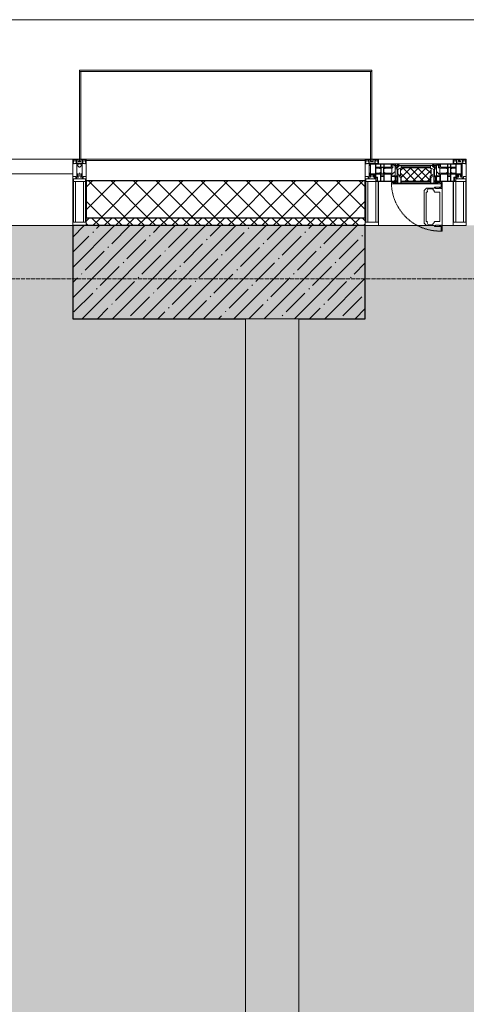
# Model space of a CAD drawing. Header units: millimetres. Extents: x -535184 to 178656, y -69521 to 68256.
# Tile 370 of 460: x -183803 to -182123, y 52742 to 56447. Entities that reach past the tile are written whole.
import ezdxf

# ---------------------------------------------------------------- set-up
doc = ezdxf.new("R2010")
doc.units = ezdxf.units.MM
doc.linetypes.add('-D1-02х01', pattern=[3, 2, -1])
doc.linetypes.add('-D1d1-15x02', pattern=[19, 15, -2, 0, -2])
for name, color, linetype, lineweight in [('_0', 7, 'Continuous', 13), ('A-COLS', 7, 'Continuous', 5), ('A-DETL-GENF', 7, 'Continuous', 5), ('A-GLAZ', 7, 'Continuous', 5), ('A-GLAZ-CURT', 8, 'Continuous', 5), ('A-GLAZ-CWMG', 8, 'Continuous', 5), ('A-WALL', 7, 'Continuous', 5), ('A-WALL-FNSH', 8, 'Continuous', 5), ('I-WALL', 7, 'Continuous', 5), ('S-COLS', 7, 'Continuous', 5), ('S-GRID', 7, 'Continuous', 5), ('Ограждение', 7, 'Continuous', 5), ('Поручни', 7, 'Continuous', 5)]:
    doc.layers.add(name, color=color, linetype=linetype, lineweight=lineweight)

# ---------------------------------------------------------------- blocks, each defined once
blk = doc.blocks.new('Rectangular Mullion - 50Wx250H-V1-50_AS_M_L11')
at = {"layer": 'A-DETL-GENF'}
for p, q in [((-25, 84), (-25, 250)), ((-25, 250), (0, 250)), ((-23, 237.3), (0, 237.3)), ((-23, 237.3), (-23, 84)), ((-14.9, 84), (-14.9, 237.3)), ((25, 250), (0, 250)), ((23, 237.3), (0, 237.3)), ((14.9, 84), (14.9, 237.3)), ((23, 237.3), (23, 73.6)), ((25, 65.2), (25, 250)), ((0, 84), (-15, 84)), ((0, 84), (23, 84)), ((-0.5, 73.6), (-15, 73.6)), ((-10, 71.3), (-12, 71.3)), ((-10, 57.4), (-10, 71.3)), ((-7, 65.2), (-5.9, 67.3)), ((-7, 65.2), (-7, 57)), ((-4.1, 67.3), (-5.9, 67.3)), ((-4.1, 67.3), (-2.9, 65.1)), ((-2.9, 65.1), (-2.9, 57)), ((0.5, 73.6), (23, 73.6)), ((4.1, 67.3), (2.9, 65.1)), ((2.9, 65.1), (2.9, 57)), ((4.1, 67.3), (5.9, 67.3)), ((7, 65.2), (5.9, 67.3)), ((7, 65.2), (7, 54.7)), ((8.7, 53), (7, 54.7)), ((8.7, 53), (10, 53)), ((10, 71.3), (14, 71.3)), ((10, 53), (10, 71.3)), ((10, 53), (10, 17)), ((14, 71.3), (14, 65.2)), ((14, 65.2), (25, 65.2)), ((-23.8, 14.6), (-25, 14.2)), ((-25, 0), (-25, 14.2)), ((-23.8, 17), (-23.8, 14.6)), ((-22.5, 10.6), (-23.8, 14.6)), ((-22.5, 10.6), (-23.7, 9.9)), ((-23.7, 1.3), (-23.7, 9.9)), ((-23.7, 1.3), (-11.8, 1.3)), ((-23.2, 10.2), (-22.5, 8)), ((-22.5, 8), (-22.5, 4.5)), ((-21.3, 4.5), (-22.5, 4.5)), ((-22.3, 17), (-22.3, 16)), ((-22.3, 16), (-21.3, 16)), ((-19.9, 17), (-21.3, 16)), ((-21.3, 4.5), (-21.3, 6.5)), ((-21.3, 6.5), (-14.2, 6.5)), ((-7.4, 16.6), (-18.4, 16.6)), ((-14.2, 6.5), (-14.2, 4.5)), ((-13.2, 4.5), (-14.2, 4.5)), ((-13.2, 4.5), (-12.2, 7.2)), ((-12.7, 7.6), (-11.3, 11.4)), ((-12.7, 7.6), (-11.8, 6.9)), ((-12.2, 9), (-12.2, 14.8)), ((-12.2, 14.8), (0, 14.8)), ((-11.8, 1.3), (-11.8, 6.9)), ((-10.5, 11.2), (-11.3, 11.4)), ((-10.5, 1.5), (-10.5, 11.2)), ((-4.8, 1.5), (-10.5, 1.5)), ((0, 8), (-4.8, 8)), ((-4.8, 1.5), (-4.8, 8)), ((-2.6, 16.8), (0, 16.8)), ((2.6, 16.8), (0, 16.8)), ((0, 14.8), (0, 16.8)), ((0, 14.8), (0, 16.8)), ((12.2, 14.8), (0, 14.8)), ((0, 0), (0, 8)), ((0, 8), (4.8, 8)), ((0, 0), (0, 8)), ((4.8, 1.5), (4.8, 8)), ((4.8, 1.5), (10.5, 1.5)), ((8.5, 23), (6, 25.5)), ((6, 18), (7.4, 18)), ((7.4, 18), (7.4, 16.6)), ((7.4, 16.6), (18.4, 16.6)), ((7.5, 18.5), (8.5, 18.5)), ((7.5, 17), (7.5, 18.5)), ((10, 17), (7.5, 17)), ((8.5, 18.5), (8.5, 23)), ((10.5, 11.2), (11.3, 11.4)), ((10.5, 1.5), (10.5, 11.2)), ((12.7, 7.6), (11.3, 11.4)), ((12.7, 7.6), (11.8, 6.9)), ((11.8, 1.3), (11.8, 6.9)), ((23.7, 1.3), (11.8, 1.3)), ((12.2, 9), (12.2, 14.8)), ((13.2, 4.5), (12.2, 7.2)), ((13.2, 4.5), (14.2, 4.5)), ((21.3, 6.5), (14.2, 6.5)), ((14.2, 6.5), (14.2, 4.5)), ((18.4, 16.6), (19, 17.6)), ((19, 17.6), (21.3, 16)), ((22.3, 16), (21.3, 16)), ((21.3, 4.5), (21.3, 6.5)), ((21.3, 4.5), (22.5, 4.5)), ((22.3, 17), (22.3, 16)), ((22.3, 17), (23.8, 17)), ((22.5, 10.6), (23.8, 14.6)), ((22.5, 10.6), (23.7, 9.9)), ((23.2, 10.2), (22.5, 8)), ((22.5, 8), (22.5, 4.5)), ((23.7, 1.3), (23.7, 9.9)), ((23.8, 17), (23.8, 14.6)), ((23.8, 14.6), (25, 14.2)), ((25, 0), (25, 14.2)), ((-25, 0), (0, 0)), ((25, 0), (0, 0))]:
    blk.add_line(p, q, dxfattribs=at)
for centre, start, end in [((-0.5, 73.1), 360, 90), ((0.5, 73.1), 90, 180)]:
    blk.add_arc(centre, 0.5, start, end, dxfattribs=at)
blk = doc.blocks.new('Rectangular Mullion - R_StandardFrame_50Wx250H-3538113-50_AS_M_L11')
at = {"layer": 'A-GLAZ-CWMG', "lineweight": 9}
for p, q in [((-25, 84), (-25, 250)), ((-25, 250), (25, 250)), ((25, 250), (25, 0)), ((-25, 0), (-25, 17)), ((25, 0), (-25, 0))]:
    blk.add_line(p, q, dxfattribs=at)
blk = doc.blocks.new('A_PAN_Створка - 383мм-V29-50_AS_M_L11')
at = {"layer": 'A-GLAZ-CURT'}
h = blk.add_hatch(dxfattribs=at)
h.set_pattern_fill('FP_28', color=256, style=0, pattern_type=2)
h.set_pattern_definition([(45, (-9940, -29700), (-14.142136, 14.142136), []), (135, (-9940, -29700), (-14.142136, -14.142136), [])])
h.paths.add_polyline_path([(-53.6, -82.7), (54.6, -81.8), (54.6, -63.4), (57.2, -60.8), (57.2, -36.4), (54.9, -34.1), (54.5, -31.8), (-54.7, -32.7), (-54.9, -34.1), (-57.2, -36.4), (-57.2, -60.8), (-54.6, -63.4), (-54.6, -81.8)])
at = {"layer": 'A-DETL-GENF'}
for p, q in [((-70, -32.1), (-61.4, -23.5)), ((-70, -62.5), (-70, -32.1)), ((-65.7, -37.4), (-60.8, -34.7)), ((61.4, -23.5), (-61.4, -23.5)), ((-60.8, -34.7), (-57.3, -35.9)), ((-55.2, -33.8), (-57.3, -35.9)), ((-54.9, -34.1), (-57.2, -36.4)), ((-57.2, -36.4), (-57.2, -60.8)), ((-55.2, -33.8), (-54.8, -31.5)), ((-54.9, -25.8), (-53.9, -24.8)), ((-54.9, -29.5), (-54.9, -25.8)), ((-53.9, -30.5), (-54.9, -29.5)), ((-54.5, -31.8), (-54.9, -34.1)), ((0, -31.5), (-54.8, -31.5)), ((54.5, -31.8), (-54.5, -31.8)), ((-53.9, -24.8), (53.9, -24.8)), ((53.9, -30.5), (-53.9, -30.5)), ((0, -31.5), (54.8, -31.5)), ((54.9, -25.8), (53.9, -24.8)), ((53.9, -30.5), (54.9, -29.5)), ((54.9, -34.1), (54.5, -31.8)), ((55.2, -33.8), (54.8, -31.5)), ((54.9, -29.5), (54.9, -25.8)), ((57.2, -36.4), (54.9, -34.1)), ((55.2, -33.8), (57.3, -35.9)), ((57.2, -60.8), (57.2, -36.4)), ((60.8, -34.7), (57.3, -35.9)), ((65.7, -37.4), (60.8, -34.7)), ((70, -32.1), (61.4, -23.5)), ((70, -62.5), (70, -32.1)), ((-73.9, -62.5), (-70, -62.5)), ((-73.9, -87.5), (-73.9, -62.5)), ((-69.4, -66.5), (-73.9, -66.5)), ((-69.4, -81.5), (-69.4, -66.5)), ((-61.7, -62.5), (-67.9, -62.5)), ((-67.9, -62.5), (-67.9, -89.3)), ((-67.8, -38.3), (-65.7, -37.4)), ((-67.8, -55.7), (-67.8, -38.3)), ((-66, -56.5), (-67.8, -55.7)), ((-66, -56.5), (-62, -59.1)), ((-62, -59.1), (-60.7, -61)), ((-61.7, -64.9), (-61.7, -62.5)), ((-60.1, -67.7), (-61.7, -64.9)), ((-60.7, -61), (-57.4, -61)), ((-56.4, -67.7), (-60.1, -67.7)), ((-57.4, -61), (-54.9, -63.5)), ((-57.2, -60.8), (-54.6, -63.4)), ((-56.4, -89.4), (-56.4, -67.7)), ((-54.9, -63.5), (-54.9, -81.9)), ((-54.6, -63.4), (-54.6, -81.8)), ((54.6, -63.4), (57.2, -60.8)), ((54.6, -81.8), (54.6, -63.4)), ((57.4, -61), (54.9, -63.5)), ((54.9, -63.5), (54.9, -81.9)), ((56.4, -67.7), (60.1, -67.7)), ((56.4, -89.4), (56.4, -67.7)), ((60.7, -61), (57.4, -61)), ((60.1, -67.7), (61.7, -64.9)), ((62, -59.1), (60.7, -61)), ((61.7, -62.5), (67.9, -62.5)), ((61.7, -64.9), (61.7, -62.5)), ((66, -56.5), (62, -59.1)), ((67.8, -38.3), (65.7, -37.4)), ((66, -56.5), (67.8, -55.7)), ((67.8, -55.7), (67.8, -38.3)), ((67.9, -62.5), (67.9, -89.3)), ((69.4, -66.5), (73.9, -66.5)), ((69.4, -81.5), (69.4, -66.5)), ((73.9, -62.5), (70, -62.5)), ((73.9, -87.5), (73.9, -62.5)), ((-91.5, -87.5), (-73.9, -87.5)), ((-91.5, -92), (-91.5, -87.5)), ((-91.5, -92), (91.5, -92)), ((-83.4, -90.3), (-83.4, -87.5)), ((-83.4, -90.3), (-69.4, -90.3)), ((-73.9, -81.5), (-69.4, -81.5)), ((-69.4, -85.5), (-73.9, -85.5)), ((-69.4, -90.3), (-69.4, -85.5)), ((-67.9, -89.3), (-66.9, -90.3)), ((-66.9, -90.3), (-57.4, -90.3)), ((-57.4, -90.3), (-56.4, -89.4)), ((-54.9, -81.9), (-53.8, -83)), ((-54.9, -85.6), (-53.9, -84.6)), ((-54.9, -89.3), (-54.9, -85.6)), ((-53.9, -90.3), (-54.9, -89.3)), ((-54.6, -81.8), (-53.6, -82.7)), ((-53.9, -84.6), (53.9, -84.6)), ((53.9, -90.3), (-53.9, -90.3)), ((53.8, -83), (-53.8, -83)), ((-53.6, -82.7), (53.6, -82.7)), ((53.6, -82.7), (54.6, -81.8)), ((54.9, -81.9), (53.8, -83)), ((54.9, -85.6), (53.9, -84.6)), ((53.9, -90.3), (54.9, -89.3)), ((54.9, -89.3), (54.9, -85.6)), ((57.4, -90.3), (56.4, -89.4)), ((66.9, -90.3), (57.4, -90.3)), ((67.9, -89.3), (66.9, -90.3)), ((73.9, -81.5), (69.4, -81.5)), ((69.4, -85.5), (73.9, -85.5)), ((69.4, -90.3), (69.4, -85.5)), ((83.4, -90.3), (69.4, -90.3)), ((91.5, -87.5), (73.9, -87.5)), ((83.4, -90.3), (83.4, -87.5)), ((91.5, -92), (91.5, -87.5))]:
    blk.add_line(p, q, dxfattribs=at)
at = {"layer": 'A-DETL-GENF', "color": 9, "true_color": 0xc8c8c8}
for p, q in [((39.7, -109), (31.1, -117.6)), ((70.1, -109), (39.7, -109)), ((70.1, -105.1), (70.1, -109)), ((95.1, -105.1), (70.1, -105.1)), ((74.1, -109.6), (74.1, -105.1)), ((89.1, -109.6), (74.1, -109.6)), ((89.1, -105.1), (89.1, -109.6)), ((93.1, -109.6), (93.1, -105.1)), ((97.9, -109.6), (93.1, -109.6)), ((95.1, -87.5), (95.1, -105.1)), ((99.6, -87.5), (95.1, -87.5)), ((97.9, -95.6), (95.1, -95.6)), ((97.9, -95.6), (97.9, -109.6)), ((99.6, -270.5), (99.6, -87.5)), ((31.1, -117.6), (31.1, -240.4)), ((41.4, -123.8), (39.1, -124.2)), ((39.1, -179), (39.1, -124.2)), ((41.4, -123.8), (43.5, -121.7)), ((45, -113.3), (42.3, -118.2)), ((42.3, -118.2), (43.5, -121.7)), ((45.9, -111.2), (45, -113.3)), ((63.3, -111.2), (45.9, -111.2)), ((64.1, -113), (63.3, -111.2)), ((64.1, -113), (66.7, -117)), ((66.7, -117), (68.6, -118.3)), ((68.6, -118.3), (68.6, -121.6)), ((68.6, -121.6), (71.1, -124.1)), ((71.1, -124.1), (89.5, -124.1)), ((89.5, -124.1), (90.6, -125.2)), ((90.6, -125.2), (90.6, -232.8)), ((39.1, -179), (39.1, -233.8)), ((39.7, -249), (31.1, -240.4)), ((41.4, -234.2), (39.1, -233.8)), ((70.1, -249), (39.7, -249)), ((41.4, -234.2), (43.5, -236.3)), ((42.3, -239.8), (43.5, -236.3)), ((45, -244.7), (42.3, -239.8)), ((45.9, -246.8), (45, -244.7)), ((63.3, -246.8), (45.9, -246.8)), ((64.1, -245), (63.3, -246.8)), ((64.1, -245), (66.7, -241)), ((66.7, -241), (68.6, -239.7)), ((68.6, -236.4), (71.1, -233.9)), ((68.6, -239.7), (68.6, -236.4)), ((70.1, -252.9), (70.1, -249)), ((95.1, -252.9), (70.1, -252.9)), ((71.1, -233.9), (89.5, -233.9)), ((74.1, -248.4), (74.1, -252.9)), ((89.1, -248.4), (74.1, -248.4)), ((89.1, -252.9), (89.1, -248.4)), ((89.5, -233.9), (90.6, -232.8)), ((93.1, -248.4), (93.1, -252.9)), ((97.9, -248.4), (93.1, -248.4)), ((95.1, -270.5), (95.1, -252.9)), ((97.9, -262.4), (97.9, -248.4)), ((97.9, -262.4), (95.1, -262.4)), ((99.6, -270.5), (95.1, -270.5))]:
    blk.add_line(p, q, dxfattribs=at)
at = {"layer": 'A-GLAZ'}
for p, q in [((-67.9, -17), (-171, -17)), ((-171, -17), (-171, -57)), ((-171, -18.5), (-153.5, -18.5)), ((-153.5, -18.5), (-152, -20)), ((-152, -20), (-152, -73.5)), ((-150.5, -17), (-150.5, -29.4)), ((-132.4, -18.6), (-150.5, -18.6)), ((-150.5, -29.4), (-132.4, -29.4)), ((-150.5, -33.6), (-150.5, -68)), ((-136.3, -33.6), (-150.5, -33.6)), ((-137.2, -31), (-135.8, -35)), ((-132.5, -31), (-137.2, -31)), ((-132.1, -36.8), (-135.8, -35)), ((-132.5, -31.9), (-133.4, -33.7)), ((-133.4, -33.7), (-130.1, -35.3)), ((-132.5, -31.9), (-132.5, -31)), ((-132.4, -29.4), (-132.4, -18.6)), ((-132.1, -49), (-132.1, -36.8)), ((-131, -18.2), (-131, -29.5)), ((-120.8, -18.2), (-131, -18.2)), ((-131, -29.5), (-120.8, -29.5)), ((-131, -30.9), (-131, -33)), ((-120.8, -30.9), (-131, -30.9)), ((-129.4, -34.6), (-131, -33)), ((-130.1, -35.3), (-129.4, -34.6)), ((-130.1, -35.3), (-130.1, -50.4)), ((-122.4, -34.6), (-120.8, -33)), ((-121.7, -35.3), (-122.4, -34.6)), ((-118.4, -33.7), (-121.7, -35.3)), ((-121.7, -35.3), (-121.7, -50.4)), ((-120.8, -18.2), (-120.8, -29.5)), ((-120.8, -30.9), (-120.8, -33)), ((-119.7, -36.8), (-115.9, -35)), ((-119.7, -49), (-119.7, -36.8)), ((-119.3, -18.6), (-92.5, -18.6)), ((-119.3, -29.4), (-119.3, -18.6)), ((-92.5, -29.4), (-119.3, -29.4)), ((-119.3, -31), (-114.6, -31)), ((-119.3, -31.9), (-119.3, -31)), ((-119.3, -31.9), (-118.4, -33.7)), ((-114.6, -31), (-115.9, -35)), ((-94.1, -33.5), (-115.4, -33.5)), ((-89.9, -35.1), (-94.1, -33.5)), ((-92.5, -18.6), (-92.5, -29.4)), ((-90.8, -18.5), (-90.8, -29.4)), ((-87.3, -18.5), (-90.8, -18.5)), ((-90.8, -29.4), (-85.9, -29.4)), ((-89.9, -32.5), (-89.9, -35.1)), ((-85.9, -32.5), (-89.9, -32.5)), ((-89.9, -35.1), (-89.9, -50.9)), ((-87.3, -20.4), (-87.3, -18.5)), ((-87.3, -20.4), (-87.3, -21.9)), ((-84.8, -20.4), (-87.3, -20.4)), ((-87.3, -21.9), (-85.9, -21.9)), ((-85.9, -18.2), (-85.9, -20.4)), ((-75.9, -18.2), (-85.9, -18.2)), ((-85.9, -21.9), (-85.9, -29.4)), ((-85.9, -29.4), (-85.9, -32.5)), ((-83.4, -20.4), (-84.8, -20.4)), ((-70, -33.8), (-83.4, -20.4)), ((-78, -84), (-78, -23.5)), ((-78, -23.5), (-67.9, -23.5)), ((-78, -36.8), (-70, -36.8)), ((-78, -45.6), (-78, -36.8)), ((-75.9, -21.5), (-75.9, -18.2)), ((-75.9, -21.5), (-75.9, -23.5)), ((-74.9, -21.5), (-75.9, -21.5)), ((-75.9, -23.5), (-73, -23.5)), ((-74.9, -17.9), (-74.9, -21.5)), ((-68.9, -17.9), (-74.9, -17.9)), ((-67.2, -29.3), (-73, -23.5)), ((-61.4, -23.5), (-70, -32.1)), ((-70, -32.1), (-70, -62.5)), ((-70, -36.8), (-70, -33.8)), ((-68.9, -21.5), (-68.9, -17.9)), ((-67.9, -21.5), (-68.9, -21.5)), ((67.9, -17), (-67.9, -17)), ((-61.4, -23.5), (-67.9, -17)), ((-67.9, -17), (-67.9, -23.5)), ((-67.9, -17), (67.9, -17)), ((-67.9, -21.5), (-67.9, -23.5)), ((-67.9, -23.5), (-64.6, -26.8)), ((-67.9, -23.5), (-64.6, -26.8)), ((-64.6, -26.8), (-67.2, -29.3)), ((-64.6, -26.8), (-61.4, -23.5)), ((61.4, -23.5), (-61.4, -23.5)), ((67.9, -17), (61.4, -23.5)), ((70, -32.1), (61.4, -23.5)), ((61.4, -23.5), (64.6, -26.8)), ((67.9, -23.5), (64.6, -26.8)), ((64.6, -26.8), (67.9, -23.5)), ((64.6, -26.8), (67.2, -29.3)), ((67.2, -29.3), (73, -23.5)), ((67.9, -23.5), (67.9, -17)), ((171, -17), (67.9, -17)), ((67.9, -21.5), (67.9, -23.5)), ((67.9, -21.5), (68.9, -21.5)), ((67.9, -23.5), (78, -23.5)), ((68.9, -17.9), (74.9, -17.9)), ((68.9, -21.5), (68.9, -17.9)), ((70, -33.8), (83.4, -20.4)), ((70, -62.5), (70, -32.1)), ((70, -36.8), (70, -33.8)), ((78, -36.8), (70, -36.8)), ((75.9, -23.5), (73, -23.5)), ((74.9, -17.9), (74.9, -21.5)), ((74.9, -21.5), (75.9, -21.5)), ((75.9, -18.2), (85.9, -18.2)), ((75.9, -21.5), (75.9, -18.2)), ((75.9, -21.5), (75.9, -23.5)), ((78, -23.5), (78, -84)), ((78, -45.6), (78, -36.8)), ((83.4, -20.4), (84.8, -20.4)), ((84.8, -20.4), (87.3, -20.4)), ((85.9, -18.2), (85.9, -20.4)), ((85.9, -21.9), (85.9, -29.4)), ((87.3, -21.9), (85.9, -21.9)), ((85.9, -29.4), (85.9, -32.5)), ((90.8, -29.4), (85.9, -29.4)), ((85.9, -32.5), (89.9, -32.5)), ((87.3, -18.5), (90.8, -18.5)), ((87.3, -20.4), (87.3, -18.5)), ((87.3, -20.4), (87.3, -21.9)), ((89.9, -32.5), (89.9, -35.1)), ((89.9, -35.1), (94.1, -33.5)), ((89.9, -35.1), (89.9, -50.9)), ((90.8, -18.5), (90.8, -29.4)), ((92.5, -18.6), (92.5, -29.4)), ((119.3, -18.6), (92.5, -18.6)), ((92.5, -29.4), (119.3, -29.4)), ((94.1, -33.5), (115.4, -33.5)), ((114.6, -31), (115.9, -35)), ((119.3, -31), (114.6, -31)), ((119.7, -36.8), (115.9, -35)), ((119.3, -31.9), (118.4, -33.7)), ((118.4, -33.7), (121.7, -35.3)), ((119.3, -29.4), (119.3, -18.6)), ((119.3, -31.9), (119.3, -31)), ((119.7, -49), (119.7, -36.8)), ((120.8, -18.2), (120.8, -29.5)), ((120.8, -18.2), (131, -18.2)), ((131, -29.5), (120.8, -29.5)), ((120.8, -30.9), (120.8, -33)), ((120.8, -30.9), (131, -30.9)), ((122.4, -34.6), (120.8, -33)), ((121.7, -35.3), (122.4, -34.6)), ((121.7, -35.3), (121.7, -50.4)), ((129.4, -34.6), (131, -33)), ((130.1, -35.3), (129.4, -34.6)), ((133.4, -33.7), (130.1, -35.3)), ((130.1, -35.3), (130.1, -50.4)), ((131, -18.2), (131, -29.5)), ((131, -30.9), (131, -33)), ((132.1, -36.8), (135.8, -35)), ((132.1, -49), (132.1, -36.8)), ((132.4, -18.6), (150.5, -18.6)), ((132.4, -29.4), (132.4, -18.6)), ((150.5, -29.4), (132.4, -29.4)), ((132.5, -31), (137.2, -31)), ((132.5, -31.9), (132.5, -31)), ((132.5, -31.9), (133.4, -33.7)), ((137.2, -31), (135.8, -35)), ((136.3, -33.6), (150.5, -33.6)), ((150.5, -17), (150.5, -29.4)), ((150.5, -33.6), (150.5, -68)), ((153.5, -18.5), (152, -20)), ((152, -20), (152, -73.5)), ((171, -18.5), (153.5, -18.5)), ((171, -57), (171, -17)), ((-171, -55.5), (-152, -55.5)), ((-171, -57), (-156, -57)), ((-153, -60), (-153, -73.5)), ((-153, -73.5), (-150, -73.5)), ((-136.4, -52.4), (-150.5, -52.4)), ((-150.5, -56.6), (-132.4, -56.6)), ((-150.5, -68), (-143.5, -68)), ((-150.5, -69.5), (-150.5, -73.5)), ((-145, -69.5), (-150.5, -69.5)), ((-150, -73.5), (-150, -84)), ((-145, -69.5), (-145, -79.5)), ((-143.5, -68), (-143.5, -81)), ((-137.2, -54.8), (-135.8, -50.8)), ((-132.5, -54.8), (-137.2, -54.8)), ((-132.1, -49), (-135.8, -50.8)), ((-133.4, -52), (-130.1, -50.4)), ((-132.5, -53.8), (-133.4, -52)), ((-132.5, -53.8), (-132.5, -54.8)), ((-132.4, -56.6), (-132.4, -82.5)), ((-129.4, -51.1), (-131, -52.7)), ((-131, -55.1), (-131, -52.7)), ((-120.8, -55.1), (-131, -55.1)), ((-131, -56.5), (-131, -62.6)), ((-131, -56.5), (-120.8, -56.5)), ((-120.8, -62.6), (-131, -62.6)), ((-131, -64.6), (-120.8, -64.6)), ((-131, -82.5), (-131, -64.6)), ((-130.1, -50.4), (-129.4, -51.1)), ((-121.7, -50.4), (-122.4, -51.1)), ((-122.4, -51.1), (-120.8, -52.7)), ((-118.4, -52), (-121.7, -50.4)), ((-120.8, -55.1), (-120.8, -52.7)), ((-120.8, -56.5), (-120.8, -62.6)), ((-120.8, -82.5), (-120.8, -64.6)), ((-119.7, -49), (-115.9, -50.8)), ((-119.3, -53.8), (-118.4, -52)), ((-119.3, -53.8), (-119.3, -54.8)), ((-119.3, -54.8), (-114.6, -54.8)), ((-119.3, -56.6), (-119.3, -82.5)), ((-92.5, -56.6), (-119.3, -56.6)), ((-114.6, -54.8), (-115.9, -50.8)), ((-94.1, -52.5), (-115.3, -52.5)), ((-89.9, -50.9), (-94.1, -52.5)), ((-92.5, -56.6), (-92.5, -82.5)), ((-90.8, -56.6), (-85.9, -56.6)), ((-90.8, -62.7), (-90.8, -56.6)), ((-80.4, -62.7), (-90.8, -62.7)), ((-90.8, -64.6), (-90.8, -82.5)), ((-80.1, -64.6), (-90.8, -64.6)), ((-89.9, -52.2), (-89.9, -50.9)), ((-89.9, -52.2), (-88.6, -53.5)), ((-85.9, -53.5), (-88.6, -53.5)), ((-85.9, -53.5), (-78, -45.6)), ((-85.9, -56.6), (-85.9, -53.5)), ((-80.4, -61.1), (-80.4, -62.7)), ((-78, -61.1), (-80.4, -61.1)), ((-80.1, -66.1), (-80.1, -64.6)), ((-78, -66.1), (-80.1, -66.1)), ((-78, -66.1), (-78, -61.1)), ((-70, -62.5), (-73.9, -62.5)), ((-73.9, -62.5), (-73.9, -87.5)), ((73.9, -62.5), (70, -62.5)), ((73.9, -87.5), (73.9, -62.5)), ((85.9, -53.5), (78, -45.6)), ((78, -61.1), (80.4, -61.1)), ((78, -66.1), (78, -61.1)), ((78, -66.1), (80.1, -66.1)), ((80.1, -64.6), (90.8, -64.6)), ((80.1, -66.1), (80.1, -64.6)), ((80.4, -61.1), (80.4, -62.7)), ((80.4, -62.7), (90.8, -62.7)), ((85.9, -53.5), (88.6, -53.5)), ((85.9, -56.6), (85.9, -53.5)), ((90.8, -56.6), (85.9, -56.6)), ((89.9, -52.2), (88.6, -53.5)), ((89.9, -50.9), (94.1, -52.5)), ((89.9, -52.2), (89.9, -50.9)), ((90.8, -62.7), (90.8, -56.6)), ((90.8, -64.6), (90.8, -82.5)), ((92.5, -56.6), (119.3, -56.6)), ((92.5, -56.6), (92.5, -82.5)), ((94.1, -52.5), (115.3, -52.5)), ((114.6, -54.8), (115.9, -50.8)), ((119.3, -54.8), (114.6, -54.8)), ((119.7, -49), (115.9, -50.8)), ((118.4, -52), (121.7, -50.4)), ((119.3, -53.8), (118.4, -52)), ((119.3, -53.8), (119.3, -54.8)), ((119.3, -56.6), (119.3, -82.5)), ((122.4, -51.1), (120.8, -52.7)), ((120.8, -55.1), (120.8, -52.7)), ((120.8, -55.1), (131, -55.1)), ((120.8, -56.5), (120.8, -62.6)), ((131, -56.5), (120.8, -56.5)), ((120.8, -62.6), (131, -62.6)), ((120.8, -82.5), (120.8, -64.6)), ((131, -64.6), (120.8, -64.6)), ((121.7, -50.4), (122.4, -51.1)), ((130.1, -50.4), (129.4, -51.1)), ((129.4, -51.1), (131, -52.7)), ((133.4, -52), (130.1, -50.4)), ((131, -55.1), (131, -52.7)), ((131, -56.5), (131, -62.6)), ((131, -82.5), (131, -64.6)), ((132.1, -49), (135.8, -50.8)), ((150.5, -56.6), (132.4, -56.6)), ((132.4, -56.6), (132.4, -82.5)), ((132.5, -53.8), (133.4, -52)), ((132.5, -53.8), (132.5, -54.8)), ((132.5, -54.8), (137.2, -54.8)), ((137.2, -54.8), (135.8, -50.8)), ((136.4, -52.4), (150.5, -52.4)), ((143.5, -68), (143.5, -81)), ((150.5, -68), (143.5, -68)), ((145, -69.5), (150.5, -69.5)), ((145, -69.5), (145, -79.5)), ((150, -84), (150, -73.5)), ((150, -73.5), (153, -73.5)), ((150.5, -69.5), (150.5, -73.5)), ((171, -55.5), (152, -55.5)), ((153, -73.5), (153, -60)), ((156, -57), (171, -57)), ((-150, -84), (-78, -84)), ((-148.5, -81), (-148.5, -82.5)), ((-143.5, -81), (-148.5, -81)), ((-148.5, -82.5), (-132.4, -82.5)), ((-131, -82.5), (-120.8, -82.5)), ((-119.3, -82.5), (-92.5, -82.5)), ((-73.9, -87.5), (-91.5, -87.5)), ((-91.5, -87.5), (-91.5, -92)), ((-91.5, -92), (91.5, -92)), ((-90.8, -82.5), (-79.5, -82.5)), ((-78, -84), (-85, -84)), ((-85, -84), (-85, -87.5)), ((-85, -87.5), (-78, -87.5)), ((-79.5, -80.6), (-78, -80.6)), ((-79.5, -82.5), (-79.5, -80.6)), ((-78, -87.5), (-78, -84)), ((-78, -84), (-73.9, -84)), ((73.9, -84), (78, -84)), ((91.5, -87.5), (73.9, -87.5)), ((79.5, -80.6), (78, -80.6)), ((78, -87.5), (78, -84)), ((78, -84), (85, -84)), ((78, -84), (150, -84)), ((85, -87.5), (78, -87.5)), ((79.5, -82.5), (79.5, -80.6)), ((90.8, -82.5), (79.5, -82.5)), ((85, -84), (85, -87.5)), ((91.5, -92), (91.5, -87.5)), ((119.3, -82.5), (92.5, -82.5)), ((131, -82.5), (120.8, -82.5)), ((148.5, -82.5), (132.4, -82.5)), ((143.5, -81), (148.5, -81)), ((148.5, -81), (148.5, -82.5))]:
    blk.add_line(p, q, dxfattribs=at)
for centre, start, end in [((-156, -60), 0, 90), ((156, -60), 90, 180)]:
    blk.add_arc(centre, 3, start, end, dxfattribs=at)
at = {"layer": 'A-GLAZ', "linetype": '-D1-02х01'}
blk.add_arc((91.4, -87.5), 183, 181.4091, 271.1445, dxfattribs=at)
blk = doc.blocks.new('Rectangular Mullion - R_StandardFrame_50Wx250H-3323618-50_AS_M_L11')
at = {"layer": 'A-GLAZ-CWMG'}
for p, q in [((37450, 1250), (37450, 1039.9)), ((37700, 1250), (37700, 970)), ((37450, 1010.4), (37450, 970))]:
    blk.add_line(p, q, dxfattribs=at)
blk = doc.blocks.new('System Panel - A_PAN_Glass-5026786-50_AS_M_L11')
at = {"layer": 'A-GLAZ-CURT'}
for p, q in [((910, 0), (-910, 0)), ((-910, 0), (-910, -55)), ((910, -55), (910, 0)), ((-910, -55), (910, -55))]:
    blk.add_line(p, q, dxfattribs=at)
blk = doc.blocks.new('Rectangular Mullion - R_StandardFrame_50Wx250H-3343043-50_AS_M_L11')
at = {"layer": 'A-GLAZ-CWMG'}
blk.add_line((11950, 29450), (10130, 29450), dxfattribs=at)
blk = doc.blocks.new('Rectangular Mullion - 50Wx250H-2623690-50_AS_M_L11')
at = {"layer": 'A-DETL-GENF'}
for p, q in [((-25, 65.2), (-25, 250)), ((-25, 250), (0, 250)), ((-23, 237.3), (0, 237.3)), ((-23, 237.3), (-23, 73.6)), ((-14.9, 84), (-14.9, 237.3)), ((25, 250), (0, 250)), ((23, 237.3), (0, 237.3)), ((14.9, 84), (14.9, 237.3)), ((23, 237.3), (23, 73.6)), ((25, 65.2), (25, 250)), ((0, 84), (-23, 84)), ((0, 84), (23, 84)), ((-14, 65.2), (-25, 65.2)), ((-0.5, 73.6), (-23, 73.6)), ((-14, 71.3), (-14, 65.2)), ((-10, 71.3), (-14, 71.3)), ((-10, 53), (-10, 71.3)), ((-8.7, 53), (-10, 53)), ((-10, 53), (-10, 17)), ((-8.7, 53), (-7, 54.7)), ((-7, 65.2), (-5.9, 67.3)), ((-7, 65.2), (-7, 54.7)), ((-4.1, 67.3), (-5.9, 67.3)), ((-4.1, 67.3), (-2.9, 65.1)), ((-2.9, 65.1), (-2.9, 54.6)), ((-1.3, 53), (-2.9, 54.6)), ((0, 53), (-1.3, 53)), ((0, 53), (1.3, 53)), ((0.5, 73.6), (23, 73.6)), ((1.3, 53), (2.9, 54.6)), ((4.1, 67.3), (2.9, 65.1)), ((2.9, 65.1), (2.9, 54.6)), ((4.1, 67.3), (5.9, 67.3)), ((7, 65.2), (5.9, 67.3)), ((7, 65.2), (7, 54.7)), ((8.7, 53), (7, 54.7)), ((8.7, 53), (10, 53)), ((10, 71.3), (14, 71.3)), ((10, 53), (10, 71.3)), ((10, 53), (10, 17)), ((14, 71.3), (14, 65.2)), ((14, 65.2), (25, 65.2)), ((-23.8, 14.6), (-25, 14.2)), ((-25, 0), (-25, 14.2)), ((-22.3, 17), (-23.8, 17)), ((-23.8, 17), (-23.8, 14.6)), ((-22.5, 10.6), (-23.8, 14.6)), ((-22.5, 10.6), (-23.7, 9.9)), ((-23.7, 1.3), (-23.7, 9.9)), ((-23.7, 1.3), (-11.8, 1.3)), ((-23.2, 10.2), (-22.5, 8)), ((-22.5, 8), (-22.5, 4.5)), ((-21.3, 4.5), (-22.5, 4.5)), ((-22.3, 17), (-22.3, 16)), ((-22.3, 16), (-21.3, 16)), ((-19, 17.6), (-21.3, 16)), ((-21.3, 4.5), (-21.3, 6.5)), ((-21.3, 6.5), (-14.2, 6.5)), ((-18.4, 16.6), (-19, 17.6)), ((-7.4, 16.6), (-18.4, 16.6)), ((-14.2, 6.5), (-14.2, 4.5)), ((-13.2, 4.5), (-14.2, 4.5)), ((-13.2, 4.5), (-12.2, 7.2)), ((-12.7, 7.6), (-11.3, 11.4)), ((-12.7, 7.6), (-11.8, 6.9)), ((-12.2, 9), (-12.2, 14.8)), ((-12.2, 14.8), (0, 14.8)), ((-11.8, 1.3), (-11.8, 6.9)), ((-10.5, 11.2), (-11.3, 11.4)), ((-10.5, 1.5), (-10.5, 11.2)), ((-4.8, 1.5), (-10.5, 1.5)), ((-10, 17), (-7.5, 17)), ((-8.5, 23), (-1.5, 30)), ((-8.5, 18.5), (-8.5, 23)), ((-7.5, 18.5), (-8.5, 18.5)), ((-7.5, 17), (-7.5, 18.5)), ((-7.4, 18), (-7.4, 16.6)), ((-2.6, 18), (-7.4, 18)), ((0, 8), (-4.8, 8)), ((-4.8, 1.5), (-4.8, 8)), ((-2.6, 18), (-2.6, 16.8)), ((-2.6, 16.8), (0, 16.8)), ((-1.5, 30), (0, 30)), ((1.5, 30), (0, 30)), ((2.6, 16.8), (0, 16.8)), ((0, 14.8), (0, 16.8)), ((0, 14.8), (0, 16.8)), ((12.2, 14.8), (0, 14.8)), ((0, 0), (0, 8)), ((0, 8), (4.8, 8)), ((0, 0), (0, 8)), ((8.5, 23), (1.5, 30)), ((2.6, 18), (2.6, 16.8)), ((2.6, 18), (7.4, 18)), ((4.8, 1.5), (4.8, 8)), ((4.8, 1.5), (10.5, 1.5)), ((7.4, 18), (7.4, 16.6)), ((7.4, 16.6), (18.4, 16.6)), ((7.5, 18.5), (8.5, 18.5)), ((7.5, 17), (7.5, 18.5)), ((10, 17), (7.5, 17)), ((8.5, 18.5), (8.5, 23)), ((10.5, 11.2), (11.3, 11.4)), ((10.5, 1.5), (10.5, 11.2)), ((12.7, 7.6), (11.3, 11.4)), ((12.7, 7.6), (11.8, 6.9)), ((11.8, 1.3), (11.8, 6.9)), ((23.7, 1.3), (11.8, 1.3)), ((12.2, 9), (12.2, 14.8)), ((13.2, 4.5), (12.2, 7.2)), ((13.2, 4.5), (14.2, 4.5)), ((21.3, 6.5), (14.2, 6.5)), ((14.2, 6.5), (14.2, 4.5)), ((18.4, 16.6), (19, 17.6)), ((19, 17.6), (21.3, 16)), ((22.3, 16), (21.3, 16)), ((21.3, 4.5), (21.3, 6.5)), ((21.3, 4.5), (22.5, 4.5)), ((22.3, 17), (22.3, 16)), ((22.3, 17), (23.8, 17)), ((22.5, 10.6), (23.8, 14.6)), ((22.5, 10.6), (23.7, 9.9)), ((23.2, 10.2), (22.5, 8)), ((22.5, 8), (22.5, 4.5)), ((23.7, 1.3), (23.7, 9.9)), ((23.8, 17), (23.8, 14.6)), ((23.8, 14.6), (25, 14.2)), ((25, 0), (25, 14.2)), ((-25, 0), (0, 0)), ((25, 0), (0, 0))]:
    blk.add_line(p, q, dxfattribs=at)
for centre, start, end in [((-0.5, 73.1), 360, 90), ((0.5, 73.1), 90, 180)]:
    blk.add_arc(centre, 0.5, start, end, dxfattribs=at)
blk = doc.blocks.new('Rectangular Mullion - R_StandardFrame_50Wx250H-4058886-50_AS_M_L11')
at = {"layer": 'A-GLAZ-CWMG', "lineweight": 9}
for p, q in [((-50, 0), (-50, 250)), ((-50, 250), (0, 250)), ((0, 250), (0, 0)), ((0, 0), (-50, 0))]:
    blk.add_line(p, q, dxfattribs=at)
blk = doc.blocks.new('Ограждение - Ограждение-4621406-50_AS_M_L11')
at = {"layer": 'Поручни'}
blk.add_line((16400, 30175), (-1225, 30175), dxfattribs=at)
blk = doc.blocks.new('Rectangular Mullion - 50Wx250H-V3-50_AS_M_L11')
at = {"layer": 'A-DETL-GENF'}
for p, q in [((-25, 65.2), (-25, 250)), ((-25, 250), (0, 250)), ((-23, 237.3), (0, 237.3)), ((-23, 237.3), (-23, 73.6)), ((-14.9, 84), (-14.9, 237.3)), ((25, 250), (0, 250)), ((23, 237.3), (0, 237.3)), ((14.9, 84), (14.9, 237.3)), ((23, 237.3), (23, 84)), ((25, 84), (25, 250)), ((0, 84), (-23, 84)), ((0, 84), (15, 84)), ((-14, 65.2), (-25, 65.2)), ((-0.5, 73.6), (-23, 73.6)), ((-14, 71.3), (-14, 65.2)), ((-10, 71.3), (-14, 71.3)), ((-10, 53), (-10, 71.3)), ((-8.7, 53), (-10, 53)), ((-10, 53), (-10, 17)), ((-8.7, 53), (-7, 54.7)), ((-7, 65.2), (-5.9, 67.3)), ((-7, 65.2), (-7, 54.7)), ((-4.1, 67.3), (-5.9, 67.3)), ((-4.1, 67.3), (-2.9, 65.1)), ((-2.9, 65.1), (-2.9, 57)), ((0.5, 73.6), (15, 73.6)), ((4.1, 67.3), (2.9, 65.1)), ((2.9, 65.1), (2.9, 57)), ((4.1, 67.3), (5.9, 67.3)), ((7, 65.2), (5.9, 67.3)), ((7, 65.2), (7, 57)), ((10, 71.3), (12, 71.3)), ((10, 57.4), (10, 71.3)), ((-23.8, 14.6), (-25, 14.2)), ((-25, 0), (-25, 14.2)), ((-22.3, 17), (-23.8, 17)), ((-23.8, 17), (-23.8, 14.6)), ((-22.5, 10.6), (-23.8, 14.6)), ((-22.5, 10.6), (-23.7, 9.9)), ((-23.7, 1.3), (-23.7, 9.9)), ((-23.7, 1.3), (-11.8, 1.3)), ((-23.2, 10.2), (-22.5, 8)), ((-22.5, 8), (-22.5, 4.5)), ((-21.3, 4.5), (-22.5, 4.5)), ((-22.3, 17), (-22.3, 16)), ((-22.3, 16), (-21.3, 16)), ((-19, 17.6), (-21.3, 16)), ((-21.3, 4.5), (-21.3, 6.5)), ((-21.3, 6.5), (-14.2, 6.5)), ((-18.4, 16.6), (-19, 17.6)), ((-7.4, 16.6), (-18.4, 16.6)), ((-14.2, 6.5), (-14.2, 4.5)), ((-13.2, 4.5), (-14.2, 4.5)), ((-13.2, 4.5), (-12.2, 7.2)), ((-12.7, 7.6), (-11.3, 11.4)), ((-12.7, 7.6), (-11.8, 6.9)), ((-12.2, 9), (-12.2, 14.8)), ((-12.2, 14.8), (0, 14.8)), ((-11.8, 1.3), (-11.8, 6.9)), ((-10.5, 11.2), (-11.3, 11.4)), ((-10.5, 1.5), (-10.5, 11.2)), ((-4.8, 1.5), (-10.5, 1.5)), ((-10, 17), (-7.5, 17)), ((-8.5, 23), (-6, 25.5)), ((-8.5, 18.5), (-8.5, 23)), ((-7.5, 18.5), (-8.5, 18.5)), ((-7.5, 17), (-7.5, 18.5)), ((-7.4, 18), (-7.4, 16.6)), ((-6, 18), (-7.4, 18)), ((0, 8), (-4.8, 8)), ((-4.8, 1.5), (-4.8, 8)), ((-2.6, 16.8), (0, 16.8)), ((2.6, 16.8), (0, 16.8)), ((0, 14.8), (0, 16.8)), ((0, 14.8), (0, 16.8)), ((12.2, 14.8), (0, 14.8)), ((0, 0), (0, 8)), ((0, 8), (4.8, 8)), ((0, 0), (0, 8)), ((4.8, 1.5), (4.8, 8)), ((4.8, 1.5), (10.5, 1.5)), ((7.4, 16.6), (18.4, 16.6)), ((10.5, 11.2), (11.3, 11.4)), ((10.5, 1.5), (10.5, 11.2)), ((12.7, 7.6), (11.3, 11.4)), ((12.7, 7.6), (11.8, 6.9)), ((11.8, 1.3), (11.8, 6.9)), ((23.7, 1.3), (11.8, 1.3)), ((12.2, 9), (12.2, 14.8)), ((13.2, 4.5), (12.2, 7.2)), ((13.2, 4.5), (14.2, 4.5)), ((21.3, 6.5), (14.2, 6.5)), ((14.2, 6.5), (14.2, 4.5)), ((19.9, 17), (21.3, 16)), ((22.3, 16), (21.3, 16)), ((21.3, 4.5), (21.3, 6.5)), ((21.3, 4.5), (22.5, 4.5)), ((22.3, 17), (22.3, 16)), ((22.5, 10.6), (23.8, 14.6)), ((22.5, 10.6), (23.7, 9.9)), ((23.2, 10.2), (22.5, 8)), ((22.5, 8), (22.5, 4.5)), ((23.7, 1.3), (23.7, 9.9)), ((23.8, 17), (23.8, 14.6)), ((23.8, 14.6), (25, 14.2)), ((25, 0), (25, 14.2)), ((-25, 0), (0, 0)), ((25, 0), (0, 0))]:
    blk.add_line(p, q, dxfattribs=at)
for centre, start, end in [((-0.5, 73.1), 360, 90), ((0.5, 73.1), 90, 180)]:
    blk.add_arc(centre, 0.5, start, end, dxfattribs=at)
blk = doc.blocks.new('Rectangular Mullion - R_StandardFrame_50Wx250H-4053641-50_AS_M_L11')
at = {"layer": 'A-GLAZ-CWMG', "lineweight": 9}
for p, q in [((0, 250), (-50, 250)), ((-50, 250), (-50, 84)), ((0, 0), (0, 250)), ((-50, 17), (-50, 0)), ((-50, 0), (0, 0))]:
    blk.add_line(p, q, dxfattribs=at)
blk = doc.blocks.new('RST_AR_KMN_R22_B3_FCD_rvt-1-50_AS_M_L11')
at = {"layer": 'A-WALL'}
h = blk.add_hatch(dxfattribs=at)
h.set_pattern_fill('FP_7', color=256, style=0, pattern_type=2)
h.set_pattern_definition([(45, (0, 0), (-42.42641, 42.42641), []), (135, (0, 0), (-42.42641, -42.42641), [])])
h.paths.add_polyline_path([(8843.3, 29480), (9750, 29480), (9750, 29620), (8700, 29620), (8700, 29480)])
h = blk.add_hatch(dxfattribs=at)
h.set_pattern_fill('FP_6', color=256, style=0, pattern_type=2)
h.set_pattern_definition([(45, (0, 0), (-21.213203, 21.213203), []), (135, (0, 0), (-21.213203, -21.213203), [])])
h.paths.add_polyline_path([(8700, 29450), (9750, 29450), (9750, 29480), (8700, 29480)])
at = {"layer": 'A-COLS', "lineweight": 18}
for p, q in [((9775, 30035.4), (8675, 30035.4)), ((8675, 30035.4), (8675, 30030.3)), ((8680, 30030.3), (8675, 30030.3)), ((8675, 30030.3), (8675, 29700)), ((8675, 30030.3), (9775, 30030.3)), ((8680, 29700), (8680, 30030.3)), ((9775, 30030.3), (9770, 30030.3)), ((9770, 30030.3), (9770, 29700)), ((9775, 30030.3), (9775, 30035.4)), ((9775, 29700), (9775, 30030.3)), ((8675, 29700), (8680, 29700)), ((9770, 29700), (9775, 29700))]:
    blk.add_line(p, q, dxfattribs=at)
at = {"layer": 'A-WALL'}
for p, q in [((8700, 29695), (8700, 29620)), ((8700, 29695), (9750, 29695)), ((9750, 29620), (9750, 29695)), ((8700, 29480), (8700, 29450)), ((9750, 29450), (9750, 29480)), ((8700, 29450), (9750, 29450))]:
    blk.add_line(p, q, dxfattribs=at)
at = {"layer": 'A-WALL', "lineweight": 25}
for p, q in [((8700, 29620), (8700, 29480)), ((8700, 29620), (9750, 29620)), ((9750, 29480), (9750, 29620)), ((8700, 29480), (9750, 29480))]:
    blk.add_line(p, q, dxfattribs=at)
at = {"layer": 'A-WALL-FNSH'}
for p, q in [((9750, 29700), (8700, 29700)), ((8700, 29700), (8700, 29695)), ((9750, 29695), (9750, 29700))]:
    blk.add_line(p, q, dxfattribs=at)
at = {"layer": 'A-GLAZ-CURT', "lineweight": 5}
for name, p in [('System Panel - A_PAN_Glass-5026786-50_AS_M_L11', (7740, 29700)), ('A_PAN_Створка - 383мм-V29-50_AS_M_L11', (9940, 29700))]:
    blk.add_blockref(name, p, dxfattribs=at)
at = {"layer": 'A-GLAZ-CWMG', "lineweight": 5, "extrusion": (0, 0, -1), "rotation": 180}
for name, p in [('Rectangular Mullion - 50Wx250H-2623690-50_AS_M_L11', (-8675, 29700)), ('Rectangular Mullion - R_StandardFrame_50Wx250H-4058886-50_AS_M_L11', (-8700, 29700)), ('Rectangular Mullion - 50Wx250H-V3-50_AS_M_L11', (-9775, 29700)), ('Rectangular Mullion - 50Wx250H-V1-50_AS_M_L11', (-10105, 29700)), ('Rectangular Mullion - R_StandardFrame_50Wx250H-3538113-50_AS_M_L11', (-10105, 29700))]:
    blk.add_blockref(name, p, dxfattribs=at)
at = {"layer": 'A-GLAZ-CWMG', "lineweight": 5}
for name, p, rotation in [('Rectangular Mullion - R_StandardFrame_50Wx250H-4053641-50_AS_M_L11', (9750, 29700), 180), ('Rectangular Mullion - R_StandardFrame_50Wx250H-3323618-50_AS_M_L11', (11050, -8000), 90)]:
    blk.add_blockref(name, p, dxfattribs=dict(at, rotation=rotation))
blk.add_blockref('Rectangular Mullion - R_StandardFrame_50Wx250H-3343043-50_AS_M_L11', (-3300, 0), dxfattribs=at)
at = {"layer": 'Ограждение', "lineweight": 5}
blk.add_blockref('Ограждение - Ограждение-4621406-50_AS_M_L11', (-50, 50), dxfattribs=at)

msp = doc.modelspace()

# ---------------------------------------------------------------- hatches: boundary and pattern name
at = {"layer": '_0', "transparency": 33554534}
h = msp.add_hatch(color=252, dxfattribs=at)
h.dxf.hatch_style = 1
h.paths.add_polyline_path([(-186501.3, 32972.1), (-186502.9, 35272.1), (-186002.9, 35272.1), (-186002.9, 36222.1), (-183952.9, 36222.1), (-183952.9, 40272.1), (-179002.9, 40272.1), (-179002.9, 38772.1), (-177452.9, 38772.1), (-177452.9, 45172.1), (-185852.9, 45172.1), (-185852.9, 46972.1), (-186852.9, 46972.1), (-186852.9, 48972.1), (-184102.9, 48972.1), (-184102.9, 48272.1), (-183352.9, 48272.1), (-183352.9, 47272.1), (-163952.9, 47272.1), (-163952.9, 48972.1), (-160672.9, 48972.1), (-160672.9, 46972.1), (-161752.9, 46972.1), (-161752.9, 45172.1), (-169752.9, 45172.1), (-169752.9, 36222.1), (-161802.9, 36222.1), (-161802.9, 35822.1), (-161302.9, 35822.1), (-161302.9, 32972.1), (-163452.9, 32972.1), (-163452.9, 34122.1), (-183852.9, 34122.1), (-183852.9, 32972.1)], flags=16)
h.paths.add_polyline_path([(-192753.7, 55672.9), (-154802.1, 55672.9), (-154802.1, 25721.3), (-192753.7, 25721.3)])
at = {"layer": 'I-WALL'}
h = msp.add_hatch(dxfattribs=at)
h.set_pattern_fill('FP_43', color=256, style=0, pattern_type=2)
h.set_pattern_definition([(45, (-192252.93, 26222.13), (-75.43415, 75.43415), [106.68, -17.78, 3.556, -17.78]), (45, (-192252.93, 26297.51), (-75.43415, 75.43415), []), (50, (-192252.93, 26222.13), (127.5292, -11.15758), [13.335, -146.685]), (355, (-192252.93, 26222.13), (-24.66966, 133.74), [10.668, -117.348]), (100.451, (-192242.31, 26221.2), (102.85973, 122.5818), [11.333, -124.663]), (46.184, (-192252.93, 26257.69), (189.75516, -29.4304), [20.002, -220.027]), (96.636, (-192237.12, 26255.24), (166.1822, 173.1996), [17, -186.995]), (351.184, (-192252.93, 26257.69), (166.1839, 173.1976), [16.002, -176.022]), (21, (-192235.15, 26248.8), (106.13027, -71.58603), [13.335, -146.685]), (326, (-192235.15, 26248.8), (43.2619, 128.93175), [10.668, -117.348]), (71.451, (-192226.31, 26242.83), (149.392, 57.34505), [11.333, -124.663]), (37.5, (-192252.935, 26222.128), (2.16223, 59.18836), [3.353, -112.573, 3.353, -115.773, -117.792]), (37.5, (-192252.935, 26222.128), (2.16223, 59.18836), [-235.052, 3.353, -114.44]), (7.5, (-192252.935, 26222.13), (46.77386, 70.12615), [3.353, -64.567, 3.353, -109.906, -44.894]), (7.5, (-192252.935, 26222.13), (46.77386, 70.12615), [-181.178, 3.353, -41.542]), (327.5, (-192292.584, 26222.128), (94.91367, -4.01009), [3.353, -41.097, 3.353, -135.331, -184.023]), (327.5, (-192292.584, 26222.128), (94.91367, -4.01009), [-183.134, 3.353, -180.67]), (317.5, (-192310.36, 26222.13), (103.69057, 17.79882), [3.353, -54.432, 3.353, -88.748, -130.683]), (317.5, (-192310.36, 26222.13), (103.69057, 17.79882), [-149.885, 3.353, -127.33])])
h.paths.add_polyline_path([(-182752.9, 48772.1), (-182752.9, 55322.1), (-182952.9, 55322.1), (-182952.9, 48772.1)])
at = {"layer": 'S-COLS'}
h = msp.add_hatch(dxfattribs=at)
h.set_pattern_fill('FP_1', color=256, style=0, pattern_type=2)
h.set_pattern_definition([(45, (-192252.935, 26222.13), (-57.02463, 57.02463), []), (45, (-192195.91, 26222.13), (-57.02463, 57.02463), [100.806, -20.161, 3.353, -16.808])])
h.paths.add_polyline_path([(-183409.7, 55322.1), (-182502.9, 55322.1), (-182502.9, 55672.1), (-183602.9, 55672.1), (-183602.9, 55322.1)])

# ---------------------------------------------------------------- linework, layer by layer
at = {"layer": 'A-WALL', "lineweight": 9}
for p, q in [((-182952.9, 55322.1), (-182952.9, 50956.9)), ((-182752.9, 50822.1), (-182752.9, 55322.1))]:
    msp.add_line(p, q, dxfattribs=at)
at = {"layer": 'A-WALL'}
msp.add_line((-182752.9, 55322.1), (-182952.9, 55322.1), dxfattribs=at)
at = {"layer": 'I-WALL'}
for p, q in [((-185422.9, 55672.9), (-183602.9, 55672.9)), ((-183602.9, 55672.1), (-185422.9, 55672.1)), ((-182452.9, 55672.9), (-182242.8, 55672.9)), ((-182242.8, 55672.1), (-182452.9, 55672.1)), ((-182213.3, 55672.9), (-182172.9, 55672.9)), ((-182172.9, 55672.1), (-182213.3, 55672.1))]:
    msp.add_line(p, q, dxfattribs=at)
at = {"layer": 'S-COLS', "lineweight": 25}
for p, q in [((-182502.9, 55672.1), (-183602.9, 55672.1)), ((-183602.9, 55672.1), (-183602.9, 55322.1)), ((-182502.9, 55322.1), (-182502.9, 55672.1)), ((-183602.9, 55322.1), (-182952.9, 55322.1)), ((-182752.9, 55322.1), (-182502.9, 55322.1))]:
    msp.add_line(p, q, dxfattribs=at)
at = {"layer": 'S-COLS'}
msp.add_line((-182952.9, 55322.1), (-182752.9, 55322.1), dxfattribs=at)
at = {"layer": 'S-GRID', "linetype": '-D1d1-15x02'}
msp.add_line((-195238.9, 55472.1), (-153652.3, 55472.1), dxfattribs=at)

# ---------------------------------------------------------------- block references
at = {"lineweight": 5}
msp.add_blockref('RST_AR_KMN_R22_B3_FCD_rvt-1-50_AS_M_L11', (-192252.9, 26222.1), dxfattribs=at)

doc.saveas('drawing.dxf')
